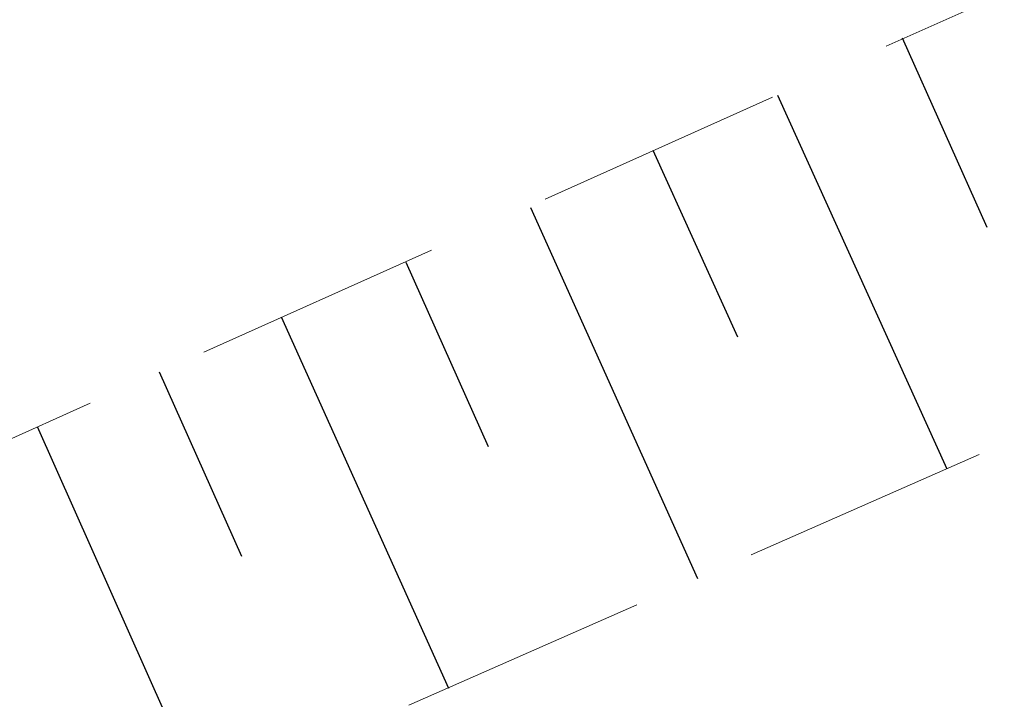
# Model space of a CAD drawing. Header units: metres. Extents: x 7523615 to 7533948, y 5492686 to 5502120.
# Tile 525 of 656: x 7531227.45 to 7531231.4, y 5499079.35 to 5499082.07. Entities that reach past the tile are written whole.
import ezdxf

# ---------------------------------------------------------------- set-up
doc = ezdxf.new("R2010")
doc.units = ezdxf.units.M
doc.linetypes.add('1.0_0.5', pattern=[1.5, 1, -0.5])

msp = doc.modelspace()

# ---------------------------------------------------------------- linework, layer by layer
at = {"layer": '000 Inne (niezydentyfikowane)', "color": 7, "linetype": 'CONTINUOUS', "lineweight": 25, "flags": 128}
for points in [[(7531230.99, 5499082), (7531231.33, 5499081.24)], [(7531230.49, 5499081.77), (7531231.17, 5499080.27)], [(7531229.99, 5499081.55), (7531230.33, 5499080.8)], [(7531229.5, 5499081.32), (7531230.17, 5499079.83)], [(7531229, 5499081.1), (7531229.33, 5499080.36)], [(7531228.5, 5499080.88), (7531229.17, 5499079.39)], [(7531228.01, 5499080.66), (7531228.34, 5499079.92)], [(7531227.52, 5499080.44), (7531228.18, 5499078.96)]]:
    msp.add_lwpolyline(points, dxfattribs=at)
at = {"layer": 'skarpa nieumocniona', "color": 7, "linetype": '1.0_0.5', "lineweight": 18, "flags": 128}
msp.add_lwpolyline([(7531506.46, 5499259.74), (7531477.66, 5499244.45), (7531425.13, 5499215.04), (7531402.52, 5499199.71), (7531363.2, 5499166.6), (7531329.4, 5499138.81), (7531286.39, 5499107.01), (7531243.09, 5499085.51), (7531208.05, 5499070.11), (7531174.88, 5499053.99), (7531131.5, 5499027.17), (7531096, 5499001.97), (7531090.64, 5498997.56), (7531093.54, 5499001.23), (7531094.57, 5499003.01), (7531131.88, 5499029.31), (7531174.97, 5499055.87), (7531208.02, 5499071.69), (7531242.95, 5499087.36), (7531285.09, 5499107.95), (7531328.43, 5499140.14), (7531362.22, 5499167.65), (7531402.11, 5499201.31), (7531422.93, 5499216.4), (7531477.57, 5499246.07), (7531506.06, 5499260.89)], close=True, dxfattribs=at)
msp.add_lwpolyline([(7531506.46, 5499259.74), (7531477.66, 5499244.45), (7531425.13, 5499215.04), (7531402.52, 5499199.71), (7531363.2, 5499166.6), (7531329.4, 5499138.81), (7531286.39, 5499107.01), (7531243.09, 5499085.51), (7531208.05, 5499070.11), (7531174.88, 5499053.99), (7531131.5, 5499027.17), (7531096, 5499001.97), (7531090.64, 5498997.56), (7531093.54, 5499001.23), (7531094.57, 5499003.01), (7531131.88, 5499029.31), (7531174.97, 5499055.87), (7531208.02, 5499071.69), (7531242.95, 5499087.36), (7531285.09, 5499107.95), (7531328.43, 5499140.14), (7531362.22, 5499167.65), (7531402.11, 5499201.31), (7531422.93, 5499216.4), (7531477.57, 5499246.07), (7531506.06, 5499260.89)], close=True, dxfattribs=at)

doc.saveas('drawing.dxf')
